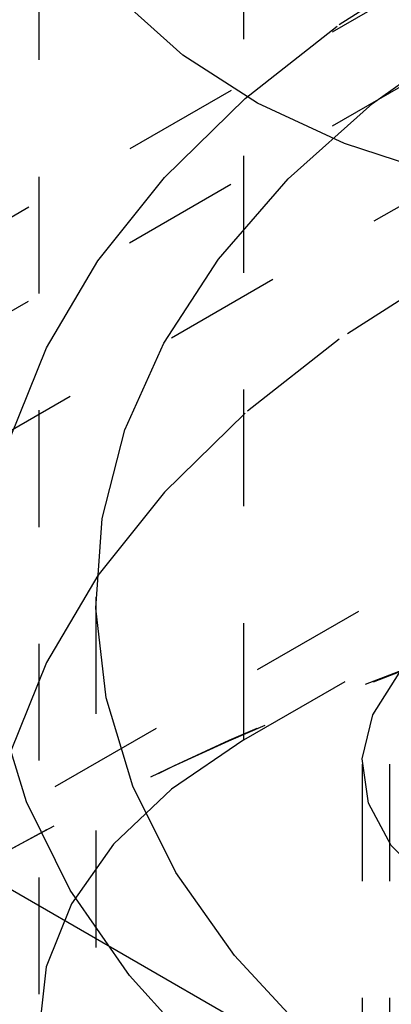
# Model space of a CAD drawing. Header units: inches. Extents: x 1907 to 2452, y -210 to -54.
# Tile 277 of 656: x 1996.829 to 1997.147, y -194.866 to -194.023. Entities that reach past the tile are written whole.
import ezdxf

# ---------------------------------------------------------------- set-up
doc = ezdxf.new("R2010")
doc.units = ezdxf.units.IN
doc.header["$LTSCALE"] = 0.5
doc.header["$MEASUREMENT"] = 0
doc.linetypes.add('HIDDEN', pattern=[0.225, 0.15, -0.075])
doc.layers.add('SID-M-H', color=4, linetype='HIDDEN')
doc.layers.add('SID-M-S', color=105, linetype='Continuous')

msp = doc.modelspace()

# ---------------------------------------------------------------- linework, layer by layer
at = {"layer": 'SID-M-H'}
for p, q in [((1997.02113, -194.63953), (1997.02113, -193.31265)), ((1996.84558, -193.5573), (1996.84558, -194.88418)), ((1989.12927, -198.63284), (1997.57273, -193.75853)), ((1997.70267, -193.76415), (1994.6618, -195.51961)), ((1997.56538, -193.94548), (1994.6618, -195.62167)), ((1997.10268, -194.02692), (1997.19395, -193.9686)), ((1996.9687, -194.05317), (1996.91688, -194.00676)), ((1997.0221, -194.09027), (1997.10268, -194.02692)), ((1997.13108, -194.09463), (1997.21463, -194.03485)), ((1997.03266, -194.09423), (1996.9687, -194.05317)), ((1996.95304, -194.158), (1997.0221, -194.09027)), ((1997.10711, -194.12889), (1997.03266, -194.09423)), ((1997.05901, -194.1592), (1997.13108, -194.09463)), ((1997.19018, -194.15628), (1997.10711, -194.12889)), ((1996.89619, -194.22942), (1996.95304, -194.158)), ((1996.99924, -194.22782), (1997.05901, -194.1592)), ((1996.95244, -194.29973), (1996.99924, -194.22782)), ((1997.63872, -194.2297), (1996.75142, -194.74193)), ((1996.85216, -194.30379), (1996.89619, -194.22942)), ((1997.19395, -194.23806), (1997.10268, -194.29638)), ((1997.10268, -194.29638), (1997.0221, -194.35973)), ((1996.82138, -194.38035), (1996.85216, -194.30379)), ((1996.91914, -194.37409), (1996.95244, -194.29973)), ((1997.02113, -194.63953), (1997.56653, -194.32468)), ((1997.0221, -194.35973), (1996.95304, -194.42746)), ((1996.89973, -194.45008), (1996.91914, -194.37409)), ((1996.95304, -194.42746), (1996.89619, -194.49888)), ((1996.89441, -194.52683), (1996.89973, -194.45008)), ((1996.89619, -194.49888), (1996.85216, -194.57325)), ((1996.8943, -194.51723), (1996.8943, -195.76653)), ((1996.90326, -194.60347), (1996.89441, -194.52683)), ((1996.85216, -194.57325), (1996.82138, -194.64981)), ((1997.13126, -194.61801), (1997.15397, -194.58233)), ((1996.92617, -194.67914), (1996.90326, -194.60347)), ((1996.83509, -194.69261), (1996.81107, -194.61525)), ((1997.12237, -194.65567), (1997.13126, -194.61801)), ((1997.02113, -194.63953), (1996.9591, -194.68157)), ((1997.12772, -194.69356), (1997.12237, -194.65567)), ((1997.12226, -194.66043), (1997.12226, -195.01767)), ((1997.14551, -194.66043), (1997.14551, -194.93601)), ((1996.9591, -194.68157), (1996.90945, -194.72876)), ((1996.96289, -194.75297), (1996.92617, -194.67914)), ((1996.87254, -194.76817), (1996.83509, -194.69261)), ((1997.14704, -194.72989), (1997.12772, -194.69356)), ((1996.90945, -194.72876), (1996.87344, -194.77992)), ((1997.17945, -194.76298), (1997.14704, -194.72989)), ((1997.01299, -194.82413), (1996.96289, -194.75297)), ((1996.92305, -194.84116), (1996.87254, -194.76817)), ((1996.87344, -194.77992), (1996.85199, -194.83373)), ((1997.0759, -194.89181), (1997.01299, -194.82413)), ((1996.85199, -194.83373), (1996.84564, -194.88883)), ((1996.98608, -194.91083), (1996.92305, -194.84116))]:
    msp.add_line(p, q, dxfattribs=at)
for centre, radius, start, end in [((1997.98857, -196.85037), 2.41752, 98.9113, 118.94733), ((1997.98744, -196.84112), 2.40894, 99.0929, 118.95443)]:
    msp.add_arc(centre, radius, start, end, dxfattribs=at)
at = {"layer": 'SID-M-S'}
msp.add_line((1978.69887, -184.30545), (2002.03339, -197.77618), dxfattribs=at)

doc.saveas('drawing.dxf')
